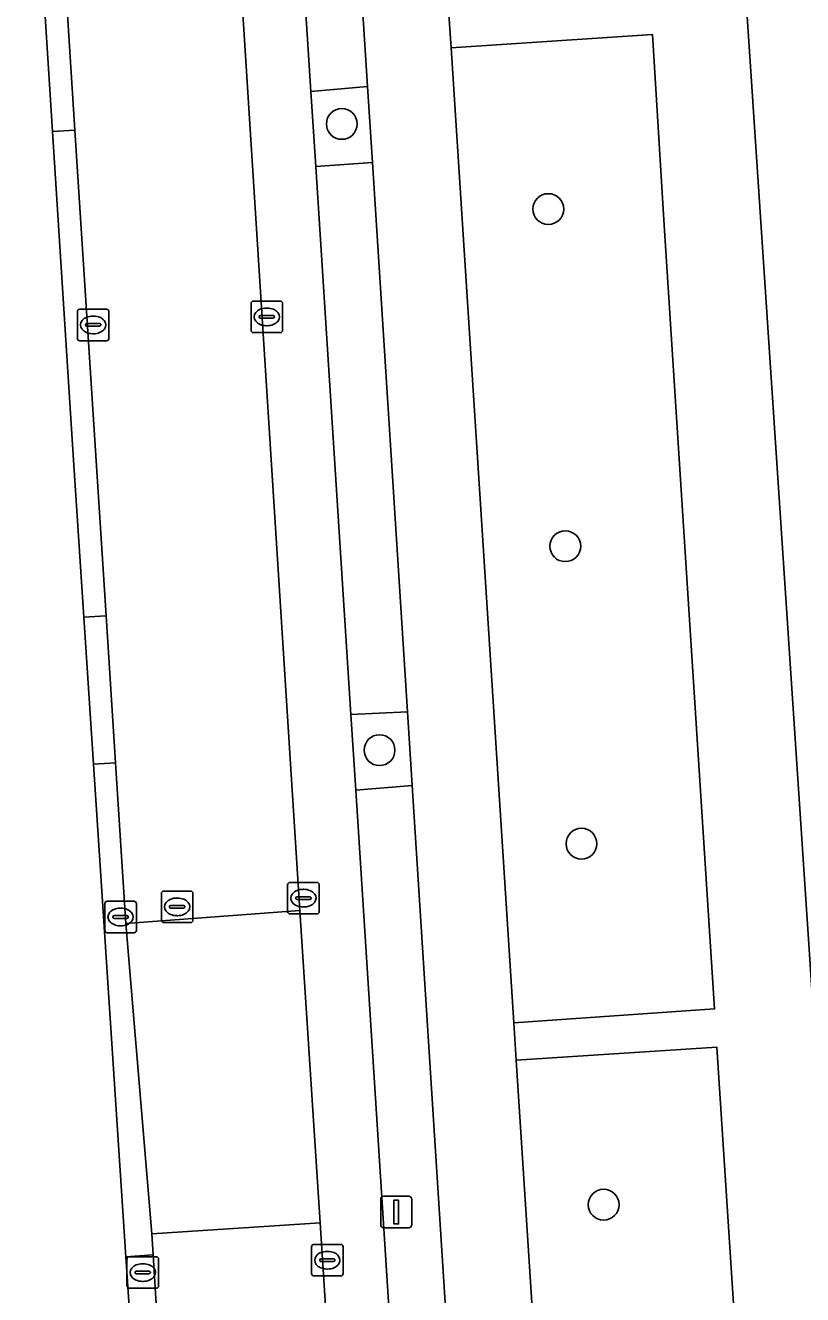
# Model space of a CAD drawing. Extents: x 160732 to 162107, y 387428 to 388479.
# Drawn here: x 160739.38 to 160764.05, y 388168.86 to 388209.12 of the extents above; entities that cross this region are included whole.
import ezdxf

# ---------------------------------------------------------------- set-up
doc = ezdxf.new("R2010")
doc.units = 0
for name, color, linetype in [('IMGEO_Boom', 7, 'Continuous'), ('IMGEO_Fietspad_gesloten', 7, 'Continuous'), ('IMGEO_Groenvoorziening', 7, 'Continuous'), ('IMGEO_Kolk', 7, 'Continuous'), ('IMGEO_Lichtmast', 7, 'Continuous'), ('IMGEO_Parkeervlak_open', 7, 'Continuous'), ('IMGEO_Rijbaan_lokaal_gesloten', 7, 'Continuous'), ('IMGEO_Rioolput', 7, 'Continuous'), ('IMGEO_Voetpad_open', 7, 'Continuous')]:
    doc.layers.add(name, color=color, linetype=linetype)

msp = doc.modelspace()

# ---------------------------------------------------------------- linework, layer by layer
at = {"layer": 'IMGEO_Boom'}
for centre in [(160749.422, 388205.993), (160755.976, 388203.291), (160756.515, 388192.598), (160750.621, 388186.129), (160757.029, 388183.161), (160757.732, 388171.711)]:
    msp.add_circle(centre, 0.489, dxfattribs=at)
at = {"layer": 'IMGEO_Fietspad_gesloten'}
for points in [[(160743.788, 388304.535), (160745.672, 388277.306), (160746.918, 388258.316), (160746.997, 388257.111), (160748.024, 388241.464), (160748.889, 388228.277), (160749.048, 388225.849), (160749.131, 388224.59), (160750.242, 388207.176), (160750.395, 388204.771), (160751.507, 388187.342), (160751.656, 388185.005), (160752.882, 388165.791)], [(160757.321, 388139.646), (160754.959, 388176.292), (160754.882, 388177.484), (160752.889, 388208.407), (160752.811, 388209.62), (160750.992, 388237.833), (160750.915, 388239.028), (160750.693, 388242.474), (160750.397, 388246.597), (160750.293, 388248.039), (160750.172, 388250), (160749.72, 388257.312), (160749.645, 388258.525), (160749.431, 388261.982), (160748.363, 388279.605), (160747.195, 388299.608)]]:
    msp.add_lwpolyline(points, dxfattribs=at)
at = {"layer": 'IMGEO_Groenvoorziening'}
msp.add_lwpolyline([(160760.548, 388235.506), (160764.386, 388177.9), (160772.941, 388178.536), (160772.784, 388193.329), (160773.361, 388199.548), (160774.077, 388203.781), (160775.231, 388207.916), (160776.812, 388211.908)], dxfattribs=at)
for points in [[(160759.656, 388202.777), (160759.279, 388208.826), (160752.889, 388208.407), (160754.882, 388177.484), (160761.251, 388177.919)], [(160750.242, 388207.176), (160748.443, 388207.024), (160748.596, 388204.641), (160750.395, 388204.771)], [(160751.507, 388187.342), (160749.712, 388187.262), (160749.866, 388184.855), (160751.656, 388185.005)], [(160761.329, 388176.705), (160754.959, 388176.292), (160757.321, 388139.646), (160763.71, 388140.092)]]:
    msp.add_lwpolyline(points, close=True, dxfattribs=at)
at = {"layer": 'IMGEO_Kolk'}
for p, q in [((160746.617, 388200.372), (160747.469, 388200.372)), ((160741.032, 388199.191), (160741.032, 388200.043)), ((160741.107, 388200.117), (160741.959, 388200.117)), ((160742.033, 388200.043), (160742.033, 388199.191)), ((160746.542, 388199.446), (160746.542, 388200.298)), ((160746.844, 388199.915), (160747.242, 388199.915)), ((160747.03, 388200.152), (160747.055, 388200.152)), ((160747.543, 388200.298), (160747.543, 388199.446)), ((160741.291, 388199.611), (160741.291, 388199.623)), ((160741.729, 388199.574), (160741.331, 388199.574)), ((160741.334, 388199.66), (160741.732, 388199.66)), ((160741.52, 388199.897), (160741.545, 388199.897)), ((160741.775, 388199.623), (160741.775, 388199.611)), ((160746.801, 388199.866), (160746.801, 388199.878)), ((160747.239, 388199.829), (160746.841, 388199.829)), ((160747.053, 388199.592), (160747.028, 388199.592)), ((160747.285, 388199.878), (160747.285, 388199.866)), ((160741.959, 388199.117), (160741.107, 388199.117)), ((160741.543, 388199.337), (160741.518, 388199.337)), ((160747.469, 388199.372), (160746.617, 388199.372)), ((160747.704, 388181.009), (160747.704, 388181.861)), ((160747.779, 388181.935), (160748.631, 388181.935)), ((160748.705, 388181.861), (160748.705, 388181.009)), ((160747.963, 388181.429), (160747.963, 388181.441)), ((160748.401, 388181.392), (160748.003, 388181.392)), ((160748.006, 388181.478), (160748.404, 388181.478)), ((160748.192, 388181.715), (160748.217, 388181.715)), ((160748.447, 388181.441), (160748.447, 388181.429)), ((160741.901, 388180.411), (160741.901, 388181.263)), ((160741.976, 388181.337), (160742.828, 388181.337)), ((160742.389, 388181.117), (160742.414, 388181.117)), ((160742.902, 388181.263), (160742.902, 388180.411)), ((160748.215, 388181.155), (160748.19, 388181.155)), ((160742.16, 388180.831), (160742.16, 388180.843)), ((160742.598, 388180.794), (160742.2, 388180.794)), ((160742.203, 388180.88), (160742.601, 388180.88)), ((160742.644, 388180.843), (160742.644, 388180.831)), ((160748.631, 388180.935), (160747.779, 388180.935)), ((160742.828, 388180.337), (160741.976, 388180.337)), ((160742.412, 388180.557), (160742.387, 388180.557)), ((160748.462, 388169.525), (160748.462, 388170.377)), ((160748.537, 388170.451), (160749.389, 388170.451)), ((160748.95, 388170.231), (160748.975, 388170.231)), ((160749.463, 388170.377), (160749.463, 388169.525)), ((160742.605, 388169.134), (160742.605, 388169.986)), ((160742.68, 388170.06), (160743.532, 388170.06)), ((160743.093, 388169.84), (160743.118, 388169.84)), ((160743.606, 388169.986), (160743.606, 388169.134)), ((160748.721, 388169.945), (160748.721, 388169.957)), ((160749.159, 388169.908), (160748.761, 388169.908)), ((160748.764, 388169.994), (160749.162, 388169.994)), ((160749.205, 388169.957), (160749.205, 388169.945)), ((160742.864, 388169.554), (160742.864, 388169.566)), ((160743.302, 388169.517), (160742.904, 388169.517)), ((160742.907, 388169.603), (160743.305, 388169.603)), ((160743.348, 388169.566), (160743.348, 388169.554)), ((160749.389, 388169.451), (160748.537, 388169.451)), ((160748.973, 388169.671), (160748.948, 388169.671)), ((160743.532, 388169.06), (160742.68, 388169.06)), ((160743.116, 388169.28), (160743.091, 388169.28))]:
    msp.add_line(p, q, dxfattribs=at)
for points in [[(160746.617, 388200.372), (160747.469, 388200.372)], [(160741.032, 388199.191), (160741.032, 388200.043)], [(160741.107, 388200.117), (160741.959, 388200.117)], [(160742.033, 388200.043), (160742.033, 388199.191)], [(160746.542, 388199.446), (160746.542, 388200.298)], [(160747.543, 388200.298), (160747.543, 388199.446)], [(160741.959, 388199.117), (160741.107, 388199.117)], [(160747.469, 388199.372), (160746.617, 388199.372)], [(160747.704, 388181.009), (160747.704, 388181.861)], [(160747.779, 388181.935), (160748.631, 388181.935)], [(160748.705, 388181.861), (160748.705, 388181.009)], [(160741.901, 388180.411), (160741.901, 388181.263)], [(160741.976, 388181.337), (160742.828, 388181.337)], [(160742.902, 388181.263), (160742.902, 388180.411)], [(160748.631, 388180.935), (160747.779, 388180.935)], [(160742.828, 388180.337), (160741.976, 388180.337)], [(160748.462, 388169.525), (160748.462, 388170.377)], [(160748.537, 388170.451), (160749.389, 388170.451)], [(160749.463, 388170.377), (160749.463, 388169.525)], [(160742.605, 388169.134), (160742.605, 388169.986)], [(160742.68, 388170.06), (160743.532, 388170.06)], [(160743.606, 388169.986), (160743.606, 388169.134)], [(160749.389, 388169.451), (160748.537, 388169.451)], [(160743.532, 388169.06), (160742.68, 388169.06)]]:
    msp.add_lwpolyline(points, dxfattribs=at)
for centre, radius, start, end in [((160746.619, 388200.296), 0.0765, 91.552, 178.448), ((160746.619, 388200.296), 0.0765, 91.552, 178.448), ((160747.467, 388200.296), 0.0765, 1.552, 88.448), ((160747.467, 388200.296), 0.0765, 1.552, 88.448), ((160741.109, 388200.041), 0.0765, 91.552, 178.448), ((160741.109, 388200.041), 0.0765, 91.552, 178.448), ((160741.957, 388200.041), 0.0765, 1.552, 88.448), ((160741.957, 388200.041), 0.0765, 1.552, 88.448), ((160746.841, 388199.875), 0.0403, 85.8775, 175.7526), ((160747.246, 388199.877), 0.0386, 1.7309, 96.639), ((160741.331, 388199.62), 0.0403, 85.8775, 175.7526), ((160741.328, 388199.61), 0.0366, 178.938, 274.7102), ((160741.732, 388199.617), 0.043, 264.8664, 352.4533), ((160741.736, 388199.622), 0.0386, 1.7309, 96.639), ((160746.838, 388199.865), 0.0366, 178.938, 274.7102), ((160747.242, 388199.872), 0.043, 264.8664, 352.4533), ((160741.109, 388199.193), 0.0765, 181.552, 268.448), ((160741.109, 388199.193), 0.0765, 181.552, 268.448), ((160741.957, 388199.193), 0.0765, 271.552, 358.448), ((160741.957, 388199.193), 0.0765, 271.552, 358.448), ((160746.619, 388199.448), 0.0765, 181.552, 268.448), ((160746.619, 388199.448), 0.0765, 181.552, 268.448), ((160747.467, 388199.448), 0.0765, 271.552, 358.448), ((160747.467, 388199.448), 0.0765, 271.552, 358.448), ((160747.781, 388181.859), 0.0765, 91.552, 178.448), ((160747.781, 388181.859), 0.0765, 91.552, 178.448), ((160748.629, 388181.859), 0.0765, 1.552, 88.448), ((160748.629, 388181.859), 0.0765, 1.552, 88.448), ((160748.003, 388181.438), 0.0403, 85.8775, 175.7526), ((160748, 388181.428), 0.0366, 178.938, 274.7102), ((160748.404, 388181.435), 0.043, 264.8664, 352.4533), ((160748.408, 388181.44), 0.0386, 1.7309, 96.639), ((160741.978, 388181.261), 0.0765, 91.552, 178.448), ((160741.978, 388181.261), 0.0765, 91.552, 178.448), ((160742.826, 388181.261), 0.0765, 1.552, 88.448), ((160742.826, 388181.261), 0.0765, 1.552, 88.448), ((160747.781, 388181.011), 0.0765, 181.552, 268.448), ((160747.781, 388181.011), 0.0765, 181.552, 268.448), ((160748.629, 388181.011), 0.0765, 271.552, 358.448), ((160748.629, 388181.011), 0.0765, 271.552, 358.448), ((160742.2, 388180.84), 0.0403, 85.8775, 175.7526), ((160742.197, 388180.83), 0.0366, 178.938, 274.7102), ((160742.601, 388180.837), 0.043, 264.8664, 352.4533), ((160742.605, 388180.842), 0.0386, 1.7309, 96.639), ((160741.978, 388180.413), 0.0765, 181.552, 268.448), ((160741.978, 388180.413), 0.0765, 181.552, 268.448), ((160742.826, 388180.413), 0.0765, 271.552, 358.448), ((160742.826, 388180.413), 0.0765, 271.552, 358.448), ((160748.539, 388170.375), 0.0765, 91.552, 178.448), ((160748.539, 388170.375), 0.0765, 91.552, 178.448), ((160749.387, 388170.375), 0.0765, 1.552, 88.448), ((160749.387, 388170.375), 0.0765, 1.552, 88.448), ((160742.682, 388169.984), 0.0765, 91.552, 178.448), ((160742.682, 388169.984), 0.0765, 91.552, 178.448), ((160743.53, 388169.984), 0.0765, 1.552, 88.448), ((160743.53, 388169.984), 0.0765, 1.552, 88.448), ((160748.761, 388169.954), 0.0403, 85.8775, 175.7526), ((160748.758, 388169.944), 0.0366, 178.938, 274.7102), ((160749.162, 388169.951), 0.043, 264.8664, 352.4533), ((160749.166, 388169.956), 0.0386, 1.7309, 96.639), ((160742.904, 388169.563), 0.0403, 85.8775, 175.7526), ((160742.901, 388169.553), 0.0366, 178.938, 274.7102), ((160743.305, 388169.56), 0.043, 264.8664, 352.4533), ((160743.309, 388169.565), 0.0386, 1.7309, 96.639), ((160748.539, 388169.527), 0.0765, 181.552, 268.448), ((160748.539, 388169.527), 0.0765, 181.552, 268.448), ((160749.387, 388169.527), 0.0765, 271.552, 358.448), ((160749.387, 388169.527), 0.0765, 271.552, 358.448), ((160742.682, 388169.136), 0.0765, 181.552, 268.448), ((160742.682, 388169.136), 0.0765, 181.552, 268.448), ((160743.53, 388169.136), 0.0765, 271.552, 358.448), ((160743.53, 388169.136), 0.0765, 271.552, 358.448)]:
    msp.add_arc(centre, radius, start, end, dxfattribs=at)
for centre, major_axis, ratio, start_param, end_param in [((160747.029, 388199.872), (-0.387, 0.002), 0.722429, 4.712389, 7.853982), ((160747.054, 388199.872), (-0.39, 0.002), 0.717154, 1.570796, 4.712389), ((160741.519, 388199.617), (-0.387, 0.002), 0.722429, 4.712389, 7.853982), ((160741.544, 388199.617), (-0.39, 0.002), 0.717154, 1.570796, 4.712389), ((160748.191, 388181.435), (-0.387, 0.002), 0.722429, 4.712389, 7.853982), ((160748.216, 388181.435), (-0.39, 0.002), 0.717154, 1.570796, 4.712389), ((160742.388, 388180.837), (-0.387, 0.002), 0.722429, 4.712389, 7.853982), ((160742.413, 388180.837), (-0.39, 0.002), 0.717154, 1.570796, 4.712389), ((160748.949, 388169.951), (-0.387, 0.002), 0.722429, 4.712389, 7.853982), ((160748.974, 388169.951), (-0.39, 0.002), 0.717154, 1.570796, 4.712389), ((160743.092, 388169.56), (-0.387, 0.002), 0.722429, 4.712389, 7.853982), ((160743.117, 388169.56), (-0.39, 0.002), 0.717154, 1.570796, 4.712389)]:
    msp.add_ellipse(centre, major_axis=major_axis, ratio=ratio, start_param=start_param, end_param=end_param, dxfattribs=at)
at = {"layer": 'IMGEO_Lichtmast'}
for p, q in [((160750.657, 388171.077), (160750.657, 388171.877)), ((160750.657, 388171.877), (160750.657, 388171.077)), ((160750.757, 388171.977), (160751.547, 388171.977)), ((160751.547, 388171.977), (160750.757, 388171.977)), ((160751.647, 388171.877), (160751.647, 388171.077)), ((160751.647, 388171.077), (160751.647, 388171.877)), ((160751.547, 388170.977), (160750.757, 388170.977)), ((160750.757, 388170.977), (160751.547, 388170.977))]:
    msp.add_line(p, q, dxfattribs=at)
msp.add_lwpolyline([(160751.077, 388171.852), (160751.227, 388171.852), (160751.227, 388171.102), (160751.077, 388171.102), (160751.077, 388171.852)], dxfattribs=at)
for centre, start, end in [((160750.757, 388171.877), 90, 180), ((160750.757, 388171.877), 90, 180), ((160751.547, 388171.877), 0, 90), ((160751.547, 388171.877), 360, 90), ((160750.757, 388171.077), 180, 270), ((160750.757, 388171.077), 180, 270), ((160751.547, 388171.077), 270, 0), ((160751.547, 388171.077), 270, 0)]:
    msp.add_arc(centre, 0.1, start, end, dxfattribs=at)
at = {"layer": 'IMGEO_Parkeervlak_open'}
for points in [[(160744.062, 388244.426), (160748.09, 388181.039), (160748.734, 388171.139), (160754.378, 388083.355), (160754.541, 388082.023)], [(160756.232, 388085.609), (160756.228, 388085.715), (160755.044, 388104.164), (160754.899, 388106.429), (160753.814, 388123.334), (160753.809, 388123.407), (160753.661, 388125.713), (160752.466, 388144.342), (160752.312, 388146.745), (160751.249, 388163.312), (160751.099, 388165.652), (160749.866, 388184.855), (160749.712, 388187.262), (160748.596, 388204.641), (160748.443, 388207.024), (160747.244, 388225.708)]]:
    msp.add_lwpolyline(points, dxfattribs=at)
for points in [[(160741.232, 388190.344), (160741.233, 388190.344), (160741.94, 388190.389), (160740.952, 388205.793), (160740.24, 388205.748), (160740.904, 388195.331)], [(160742.568, 388170.063), (160743.438, 388170.117), (160743.396, 388170.79), (160742.565, 388180.634), (160742.239, 388185.727), (160741.54, 388185.682), (160741.54, 388185.682)]]:
    msp.add_lwpolyline(points, close=True, dxfattribs=at)
at = {"layer": 'IMGEO_Rijbaan_lokaal_gesloten'}
for points in [[(160739.38, 388230.315), (160739.737, 388224.742), (160740.653, 388210.463), (160740.952, 388205.793), (160741.94, 388190.389), (160742.239, 388185.727), (160742.565, 388180.634), (160748.09, 388181.039), (160744.062, 388244.426)], [(160754.378, 388083.355), (160748.734, 388171.139), (160743.396, 388170.79), (160743.438, 388170.117), (160743.822, 388163.902)]]:
    msp.add_lwpolyline(points, dxfattribs=at)
msp.add_lwpolyline([(160748.734, 388171.139), (160748.09, 388181.039), (160742.565, 388180.634), (160743.396, 388170.79)], close=True, dxfattribs=at)
at = {"layer": 'IMGEO_Rioolput'}
for p, q in [((160743.697, 388180.733), (160743.697, 388181.585)), ((160743.772, 388181.659), (160744.624, 388181.659)), ((160744.185, 388181.439), (160744.21, 388181.439)), ((160744.698, 388181.585), (160744.698, 388180.733)), ((160743.956, 388181.153), (160743.956, 388181.165)), ((160744.394, 388181.116), (160743.996, 388181.116)), ((160743.999, 388181.202), (160744.397, 388181.202)), ((160744.44, 388181.165), (160744.44, 388181.153)), ((160744.624, 388180.659), (160743.772, 388180.659)), ((160744.208, 388180.879), (160744.183, 388180.879))]:
    msp.add_line(p, q, dxfattribs=at)
for points in [[(160743.697, 388180.733), (160743.697, 388181.585)], [(160743.772, 388181.659), (160744.624, 388181.659)], [(160744.698, 388181.585), (160744.698, 388180.733)], [(160744.624, 388180.659), (160743.772, 388180.659)]]:
    msp.add_lwpolyline(points, dxfattribs=at)
for centre, radius, start, end in [((160743.774, 388181.583), 0.0765, 91.552, 178.448), ((160743.774, 388181.583), 0.0765, 91.552, 178.448), ((160744.622, 388181.583), 0.0765, 1.552, 88.448), ((160744.622, 388181.583), 0.0765, 1.552, 88.448), ((160743.996, 388181.162), 0.0403, 85.8775, 175.7526), ((160743.993, 388181.152), 0.0366, 178.938, 274.7102), ((160744.397, 388181.159), 0.043, 264.8664, 352.4533), ((160744.401, 388181.164), 0.0386, 1.7309, 96.639), ((160743.774, 388180.735), 0.0765, 181.552, 268.448), ((160743.774, 388180.735), 0.0765, 181.552, 268.448), ((160744.622, 388180.735), 0.0765, 271.552, 358.448), ((160744.622, 388180.735), 0.0765, 271.552, 358.448)]:
    msp.add_arc(centre, radius, start, end, dxfattribs=at)
for centre, major_axis, ratio, start_param, end_param in [((160744.184, 388181.159), (-0.387, 0.002), 0.722429, 4.712389, 7.853982), ((160744.209, 388181.159), (-0.39, 0.002), 0.717154, 1.570796, 4.712389)]:
    msp.add_ellipse(centre, major_axis=major_axis, ratio=ratio, start_param=start_param, end_param=end_param, dxfattribs=at)
at = {"layer": 'IMGEO_Voetpad_open'}
for points in [[(160765.198, 388165.167), (160764.885, 388169.945), (160764.728, 388172.428), (160764.386, 388177.9), (160760.548, 388235.506)], [(160757.913, 388231.668), (160758.884, 388215.157), (160759.203, 388210.036), (160752.811, 388209.62), (160752.889, 388208.407), (160759.279, 388208.826), (160759.656, 388202.777), (160761.251, 388177.919), (160754.882, 388177.484), (160754.959, 388176.292), (160761.329, 388176.705), (160763.71, 388140.092)]]:
    msp.add_lwpolyline(points, dxfattribs=at)
for points in [[(160749.131, 388224.59), (160749.048, 388225.849), (160747.244, 388225.708), (160748.443, 388207.024), (160750.242, 388207.176)], [(160740.24, 388205.748), (160740.952, 388205.793), (160740.653, 388210.463), (160739.943, 388210.418), (160739.942, 388210.418)], [(160750.395, 388204.771), (160748.596, 388204.641), (160749.712, 388187.262), (160751.507, 388187.342)], [(160741.54, 388185.682), (160741.54, 388185.682), (160742.239, 388185.727), (160741.94, 388190.389), (160741.233, 388190.344), (160741.232, 388190.344)], [(160751.656, 388185.005), (160749.866, 388184.855), (160751.099, 388165.652), (160752.882, 388165.791)], [(160742.978, 388163.848), (160742.978, 388163.848), (160743.822, 388163.902), (160743.438, 388170.117), (160742.568, 388170.063)]]:
    msp.add_lwpolyline(points, close=True, dxfattribs=at)

doc.saveas('drawing.dxf')
